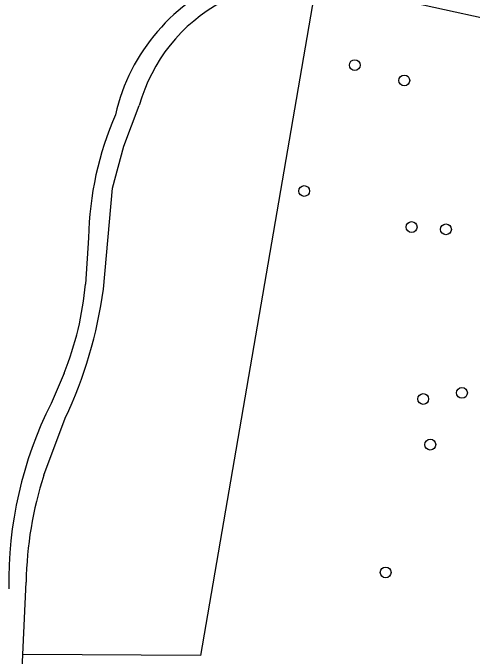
# Model space of a CAD drawing. Extents: x 159822 to 160765, y 380693 to 381634.
# Drawn here: x 160338.1 to 160379.6, y 380799.5 to 380857.8 of the extents above; entities that cross this region are included whole.
import ezdxf

# ---------------------------------------------------------------- set-up
doc = ezdxf.new("R2010")
doc.units = 0
for name, color, linetype in [('IMGEO_Boom', 7, 'Continuous'), ('IMGEO_Loofbos', 7, 'Continuous'), ('IMGEO_Voetpad_halfverhard', 7, 'Continuous')]:
    doc.layers.add(name, color=color, linetype=linetype)

msp = doc.modelspace()

# ---------------------------------------------------------------- linework, layer by layer
at = {"layer": 'IMGEO_Boom'}
for centre in [(160369.027, 380853.039), (160373.502, 380851.653), (160364.449, 380841.64), (160374.164, 380838.377), (160377.27, 380838.167), (160378.719, 380823.357), (160375.218, 380822.805), (160375.852, 380818.673), (160371.817, 380807.096)]:
    msp.add_circle(centre, 0.489, dxfattribs=at)
at = {"layer": 'IMGEO_Loofbos'}
msp.add_lwpolyline([(160365.512, 380860.318), (160355.069, 380799.57), (160339.004, 380799.663)], dxfattribs=at)
at = {"layer": 'IMGEO_Voetpad_halfverhard'}
for points in [[(160365.512, 380860.318), (160366.988, 380860.245), (160368.799, 380859.927), (160370.646, 380859.523), (160392.731, 380854.669)], [(160346.292, 380832.737), (160347.123, 380841.892), (160348.144, 380845.706), (160349.527, 380849.383)], [(160344.946, 380837.4), (160344.667, 380833.215)], [(160342.732, 380825.149), (160341.555, 380822.409)], [(160340.892, 380815.901), (160342.827, 380821.073)], [(160339.004, 380799.663), (160339.3, 380806.228)], [(160338.484, 380792.711), (160338.815, 380795.457), (160339.004, 380799.663)]]:
    msp.add_lwpolyline(points, dxfattribs=at)
for centre, radius, start, end in [((160364.512, 380844.66), 17.566, 111.57439, 167.19875), ((160364.37, 380845.24), 15.411, 118.53792, 164.40324), ((160373.98, 380836.898), 29.038, 156.33767, 179.00867), ((160316.376, 380835.737), 28.403, 338.11358, 354.90624), ((160306.897, 380838.093), 39.757, 334.65264, 352.25737), ((160373.794, 380806.231), 36.071, 153.35231, 180.99141), ((160372.584, 380805.718), 33.288, 162.18659, 179.1213)]:
    msp.add_arc(centre, radius, start, end, dxfattribs=at)

doc.saveas('drawing.dxf')
